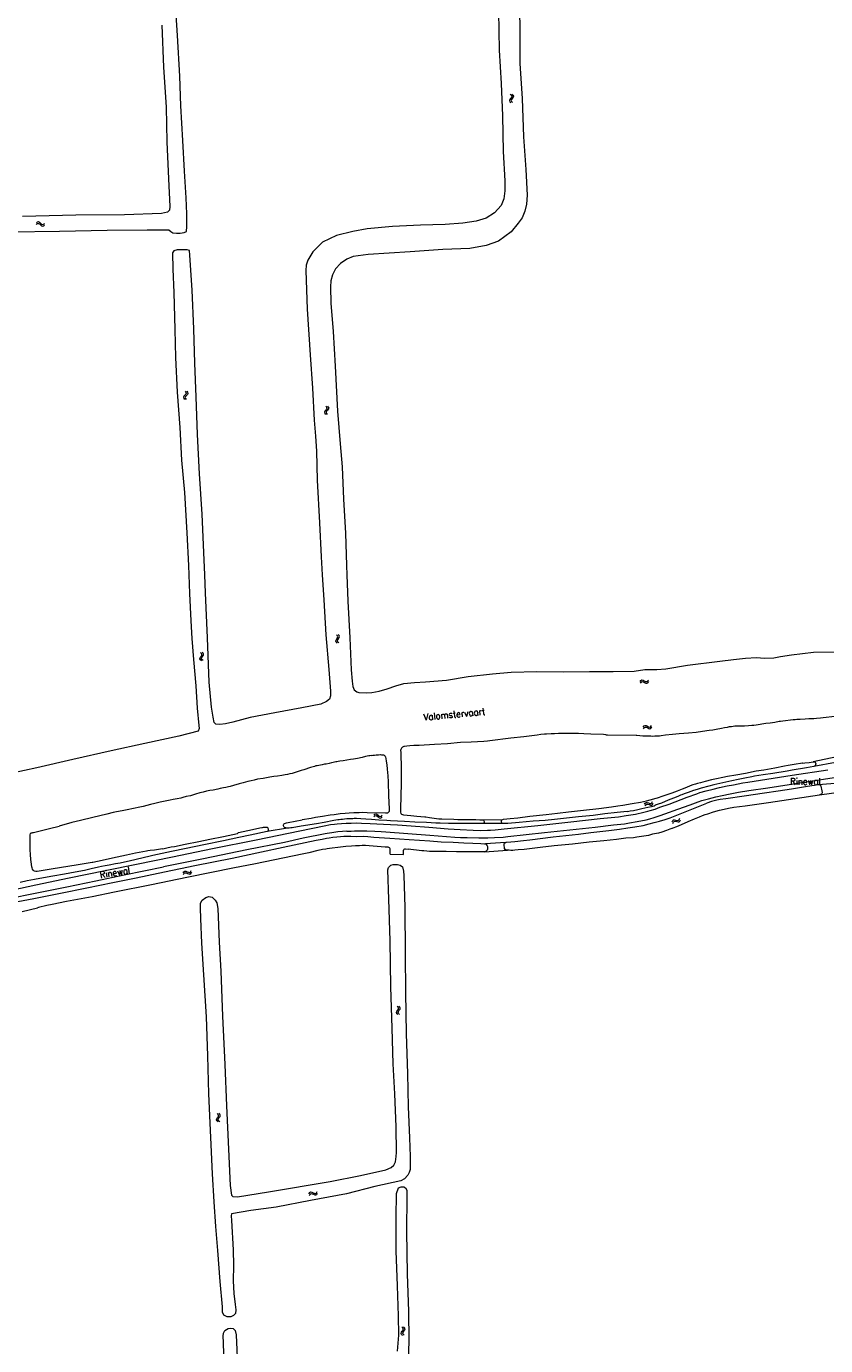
# Model space of a CAD drawing. Header units: metres. Extents: x 189705 to 199106, y 581686 to 588448.
# Tile 433 of 555: x 197141 to 197376, y 586272 to 586662. Entities that reach past the tile are written whole.
import ezdxf

# ---------------------------------------------------------------- set-up
doc = ezdxf.new("R2010")
doc.units = ezdxf.units.M
doc.layers.add('B-WA-OG-GBKN-G', color=7, linetype='Continuous', lineweight=18)
doc.styles.add('Style-STANDARD', font='STANDARD.shx')

msp = doc.modelspace()

# ---------------------------------------------------------------- hatches: boundary and pattern name
at = {"layer": 'B-WA-OG-GBKN-G'}
h = msp.add_hatch(color=256, dxfattribs=at)
h.dxf.hatch_style = 1
h.paths.add_polyline_path([(197246.73, 586445.747), (197246.83, 586444.985), (197246.979, 586443.943), (197247.077, 586442.622), (197247.249, 586440.64), (197247.371, 586438.861), (197247.461, 586434.797), (197247.653, 586430.91), (197247.718, 586430.13), (197247.287, 586429.641), (197247.014, 586429.642), (197247.254, 586429.668), (197247.421, 586429.793), (197247.6, 586429.996), (197247.674, 586430.162), (197247.702, 586430.326), (197247.653, 586430.91), (197247.461, 586434.797), (197247.371, 586438.861), (197247.249, 586440.64), (197247.077, 586442.622), (197246.979, 586443.943), (197246.83, 586444.985), (197246.73, 586445.747), (197246.605, 586446.179), (197246.529, 586446.434), (197246.2, 586446.714), (197245.999, 586446.807), (197245.595, 586446.878), (197245.463, 586446.894), (197245.108, 586446.921), (197244.49, 586446.891), (197243.837, 586446.849), (197243.405, 586446.799), (197242.846, 586446.725), (197242.338, 586446.701), (197241.982, 586446.601), (197241.651, 586446.551), (197240.66, 586446.325), (197239.693, 586446.1), (197238.346, 586445.799), (197237.202, 586445.625), (197236.236, 586445.476), (197234.101, 586445.127), (197233.11, 586444.978), (197232.601, 586444.903), (197232.245, 586444.828), (197231.94, 586444.778), (197231.127, 586444.578), (197230.669, 586444.478), (197229.932, 586444.302), (197229.067, 586444.153), (197228.61, 586444.078), (197227.873, 586443.928), (197227.39, 586443.853), (197226.932, 586443.753), (197226.398, 586443.653), (197226.017, 586443.578), (197225.686, 586443.427), (197225.279, 586443.326), (197224.516, 586443.1), (197222.533, 586442.446), (197221.694, 586442.195), (197220.803, 586441.918), (197219.964, 586441.616), (197219.023, 586441.365), (197218.362, 586441.215), (197217.701, 586441.064), (197217.015, 586440.914), (197216.049, 586440.79), (197214.727, 586440.566), (197213.634, 586440.417), (197212.439, 586440.243), (197210.533, 586439.919), (197208.881, 586439.645), (197207.838, 586439.394), (197206.974, 586439.194), (197205.982, 586438.968), (197204.635, 586438.642), (197203.465, 586438.316), (197201.761, 586437.762), (197200.77, 586437.512), (197200.236, 586437.386), (197199.498, 586437.211), (197198.786, 586437.086), (197197.795, 586436.911), (197197.159, 586436.736), (197195.736, 586436.461), (197194.719, 586436.286), (197193.778, 586436.111), (197192.812, 586435.886), (197191.846, 586435.61), (197190.549, 586435.233), (197189.023, 586434.806), (197187.803, 586434.556), (197186.76, 586434.254), (197186.252, 586434.103), (197185.159, 586433.904), (197183.939, 586433.679), (197183.049, 586433.504), (197181.142, 586433.078), (197180.1, 586432.904), (197178.523, 586432.477), (197177.277, 586432.176), (197175.116, 586431.624), (197174.099, 586431.399), (197172.243, 586431.024), (197170.413, 586430.623), (197168.913, 586430.349), (197167.184, 586429.999), (197166.193, 586429.798), (197164.413, 586429.347), (197160.269, 586428.37), (197156.582, 586427.467), (197154.014, 586426.84), (197150.276, 586425.836), (197147.428, 586425.083), (197145.928, 586424.707), (197142.725, 586423.955), (197142.503, 586423.91), (197142.293, 586423.88), (197142.14, 586423.855), (197141.981, 586423.797), (197141.885, 586423.653), (197141.757, 586423.272), (197141.731, 586422.967), (197141.751, 586421.037), (197141.796, 586418.979), (197141.867, 586417.201), (197141.915, 586416.21), (197141.939, 586415.931), (197142.065, 586415.27), (197142.289, 586413.821), (197142.357, 586413.532), (197142.465, 586413.109), (197142.591, 586412.855), (197142.805, 586412.599), (197143.047, 586412.498), (197143.459, 586412.431), (197143.835, 586412.47), (197148.512, 586413.166), (197152.859, 586413.889), (197155.884, 586414.387), (197158.299, 586414.786), (197159.978, 586415.031), (197160.231, 586415.085), (197160.002, 586415.035), (197158.299, 586414.786), (197155.884, 586414.387), (197152.859, 586413.889), (197148.512, 586413.166), (197143.835, 586412.47), (197143.258, 586412.41), (197142.695, 586412.645), (197142.465, 586413.109), (197142.298, 586413.764), (197142.065, 586415.27), (197141.925, 586416.005), (197141.867, 586417.201), (197141.796, 586418.979), (197141.751, 586421.037), (197141.729, 586423.188), (197141.942, 586423.823), (197142.293, 586423.88), (197142.503, 586423.91), (197142.725, 586423.955), (197145.928, 586424.707), (197147.428, 586425.083), (197150.276, 586425.836), (197154.014, 586426.84), (197156.582, 586427.467), (197160.269, 586428.37), (197164.413, 586429.347), (197166.193, 586429.798), (197167.184, 586429.999), (197168.913, 586430.349), (197170.413, 586430.623), (197172.243, 586431.024), (197174.099, 586431.399), (197175.116, 586431.624), (197177.277, 586432.176), (197178.523, 586432.477), (197180.1, 586432.904), (197181.142, 586433.078), (197183.049, 586433.504), (197183.939, 586433.679), (197185.159, 586433.904), (197186.252, 586434.103), (197186.76, 586434.254), (197187.803, 586434.556), (197189.023, 586434.806), (197190.549, 586435.233), (197191.846, 586435.61), (197192.812, 586435.886), (197193.778, 586436.111), (197194.719, 586436.286), (197195.736, 586436.461), (197197.159, 586436.736), (197197.795, 586436.911), (197198.786, 586437.086), (197199.498, 586437.211), (197200.236, 586437.386), (197200.77, 586437.512), (197201.761, 586437.762), (197203.465, 586438.316), (197204.635, 586438.642), (197205.982, 586438.968), (197206.974, 586439.194), (197207.838, 586439.394), (197208.881, 586439.645), (197210.533, 586439.919), (197212.439, 586440.243), (197213.634, 586440.417), (197214.727, 586440.566), (197216.049, 586440.79), (197217.015, 586440.914), (197217.701, 586441.064), (197218.362, 586441.215), (197219.023, 586441.365), (197219.964, 586441.616), (197220.803, 586441.918), (197221.694, 586442.195), (197222.533, 586442.446), (197224.516, 586443.1), (197225.279, 586443.326), (197225.686, 586443.427), (197226.017, 586443.578), (197226.398, 586443.653), (197226.932, 586443.753), (197227.39, 586443.853), (197227.873, 586443.928), (197228.61, 586444.078), (197229.067, 586444.153), (197229.932, 586444.302), (197230.669, 586444.478), (197231.127, 586444.578), (197231.94, 586444.778), (197232.245, 586444.828), (197232.601, 586444.903), (197233.11, 586444.978), (197234.101, 586445.127), (197236.236, 586445.476), (197237.202, 586445.625), (197238.346, 586445.799), (197239.693, 586446.1), (197240.66, 586446.325), (197241.651, 586446.551), (197241.982, 586446.601), (197242.338, 586446.701), (197242.846, 586446.725), (197243.405, 586446.799), (197243.837, 586446.849), (197244.49, 586446.891), (197245.297, 586446.93), (197245.818, 586446.839), (197246.107, 586446.793), (197246.532, 586446.431)], flags=16)
h.paths.add_polyline_path([(197162.032, 586409.787), (197172.882, 586411.535), (197172.397, 586414.549), (197161.547, 586412.801)], flags=25)

# ---------------------------------------------------------------- linework, layer by layer
for p, q in [((197283.509, 586640.598), (197283.262, 586640.273)), ((197283.433, 586641.846), (197283.714, 586641.551)), ((197283.753, 586640.934), (197283.509, 586640.598)), ((197283.714, 586641.551), (197283.84, 586641.248)), ((197283.84, 586641.248), (197283.753, 586640.934)), ((197284.005, 586640.629), (197283.76, 586640.302)), ((197283.928, 586641.875), (197284.212, 586641.582)), ((197284.249, 586640.954), (197284.005, 586640.629)), ((197284.212, 586641.582), (197284.339, 586641.281)), ((197284.339, 586641.281), (197284.249, 586640.954)), ((197283.262, 586640.273), (197283.172, 586639.957)), ((197283.172, 586639.957), (197283.302, 586639.645)), ((197283.302, 586639.645), (197283.585, 586639.351)), ((197283.76, 586640.302), (197283.67, 586639.985)), ((197283.67, 586639.985), (197283.797, 586639.674)), ((197283.797, 586639.674), (197284.081, 586639.379)), ((197143.524, 586603.429), (197143.858, 586603.662)), ((197143.571, 586603.923), (197143.903, 586604.159)), ((197143.858, 586603.662), (197144.177, 586603.74)), ((197143.903, 586604.159), (197144.22, 586604.239)), ((197144.177, 586603.74), (197144.474, 586603.607)), ((197144.22, 586604.239), (197144.529, 586604.1)), ((197144.474, 586603.607), (197144.768, 586603.315)), ((197144.529, 586604.1), (197144.814, 586603.809)), ((197144.768, 586603.315), (197145.052, 586603.022)), ((197144.814, 586603.809), (197145.1, 586603.518)), ((197145.052, 586603.022), (197145.352, 586602.884)), ((197145.1, 586603.518), (197145.399, 586603.381)), ((197145.352, 586602.884), (197145.679, 586602.965)), ((197145.399, 586603.381), (197145.726, 586603.459)), ((197145.679, 586602.965), (197146.013, 586603.2)), ((197145.726, 586603.459), (197146.06, 586603.695)), ((197187.109, 586552.693), (197186.978, 586552.392)), ((197186.978, 586552.392), (197187.065, 586552.066)), ((197187.065, 586552.066), (197187.307, 586551.737)), ((197187.397, 586552.983), (197187.109, 586552.693)), ((197187.683, 586553.283), (197187.397, 586552.983)), ((197187.607, 586552.656), (197187.475, 586552.354)), ((197187.475, 586552.354), (197187.561, 586552.029)), ((197187.486, 586554.23), (197187.726, 586553.901)), ((197187.561, 586552.029), (197187.803, 586551.699)), ((197187.892, 586552.948), (197187.607, 586552.656)), ((197187.81, 586553.584), (197187.683, 586553.283)), ((197187.726, 586553.901), (197187.81, 586553.584)), ((197188.177, 586553.238), (197187.892, 586552.948)), ((197187.981, 586554.193), (197188.223, 586553.866)), ((197188.31, 586553.55), (197188.177, 586553.238)), ((197188.223, 586553.866), (197188.31, 586553.55)), ((197228.686, 586548.282), (197228.572, 586547.974)), ((197228.572, 586547.974), (197228.678, 586547.653)), ((197228.678, 586547.653), (197228.938, 586547.338)), ((197228.957, 586548.588), (197228.686, 586548.282)), ((197229.226, 586548.904), (197228.957, 586548.588)), ((197228.976, 586549.838), (197229.234, 586549.523)), ((197229.185, 586548.273), (197229.071, 586547.964)), ((197229.071, 586547.964), (197229.174, 586547.644)), ((197229.174, 586547.644), (197229.435, 586547.329)), ((197229.454, 586548.581), (197229.185, 586548.273)), ((197229.336, 586549.211), (197229.226, 586548.904)), ((197229.234, 586549.523), (197229.336, 586549.211)), ((197229.722, 586548.886), (197229.454, 586548.581)), ((197229.472, 586549.829), (197229.733, 586549.515)), ((197229.837, 586549.205), (197229.722, 586548.886)), ((197229.733, 586549.515), (197229.837, 586549.205)), ((197232.005, 586480.727), (197232.235, 586481.063)), ((197232.399, 586482.026), (197232.103, 586482.308)), ((197232.235, 586481.063), (197232.464, 586481.4)), ((197232.54, 586481.721), (197232.399, 586482.026)), ((197232.464, 586481.4), (197232.54, 586481.721)), ((197232.5, 586480.769), (197232.729, 586481.115)), ((197232.893, 586482.077), (197232.597, 586482.358)), ((197232.729, 586481.115), (197232.96, 586481.451)), ((197233.037, 586481.772), (197232.893, 586482.077)), ((197232.96, 586481.451), (197233.037, 586481.772)), ((197192.305, 586476.819), (197192.007, 586477.099)), ((197192.798, 586476.872), (197192.501, 586477.152)), ((197231.93, 586480.397), (197232.005, 586480.727)), ((197232.071, 586480.101), (197231.93, 586480.397)), ((197232.367, 586479.822), (197232.071, 586480.101)), ((197232.428, 586480.451), (197232.5, 586480.769)), ((197232.567, 586480.154), (197232.428, 586480.451)), ((197232.861, 586479.872), (197232.567, 586480.154)), ((197191.844, 586475.187), (197191.918, 586475.517)), ((197191.986, 586474.892), (197191.844, 586475.187)), ((197191.918, 586475.517), (197192.145, 586475.854)), ((197192.284, 586474.614), (197191.986, 586474.892)), ((197192.145, 586475.854), (197192.373, 586476.193)), ((197192.448, 586476.514), (197192.305, 586476.819)), ((197192.341, 586475.244), (197192.412, 586475.563)), ((197192.482, 586474.947), (197192.341, 586475.244)), ((197192.373, 586476.193), (197192.448, 586476.514)), ((197192.412, 586475.563), (197192.639, 586475.91)), ((197192.778, 586474.667), (197192.482, 586474.947)), ((197192.639, 586475.91), (197192.869, 586476.247)), ((197192.943, 586476.567), (197192.798, 586476.872)), ((197192.869, 586476.247), (197192.943, 586476.567)), ((197321.732, 586468.507), (197321.99, 586468.822)), ((197321.818, 586468.018), (197322.078, 586468.331)), ((197321.99, 586468.822), (197322.275, 586468.984)), ((197322.078, 586468.331), (197322.365, 586468.491)), ((197322.275, 586468.984), (197322.609, 586468.932)), ((197322.365, 586468.491), (197322.687, 586468.442)), ((197322.609, 586468.932), (197322.961, 586468.727)), ((197322.687, 586468.442), (197323.049, 586468.238)), ((197322.961, 586468.727), (197323.314, 586468.522)), ((197323.049, 586468.238), (197323.4, 586468.031)), ((197323.314, 586468.522), (197323.639, 586468.469)), ((197323.4, 586468.031), (197323.725, 586467.978)), ((197323.639, 586468.469), (197323.934, 586468.632)), ((197323.725, 586467.978), (197324.019, 586468.143)), ((197323.934, 586468.632), (197324.193, 586468.948)), ((197324.019, 586468.143), (197324.279, 586468.459)), ((197322.655, 586455.062), (197322.913, 586455.377)), ((197322.741, 586454.573), (197323.001, 586454.886)), ((197322.913, 586455.377), (197323.198, 586455.539)), ((197323.001, 586454.886), (197323.288, 586455.046)), ((197323.198, 586455.539), (197323.532, 586455.487)), ((197323.288, 586455.046), (197323.61, 586454.997)), ((197323.532, 586455.487), (197323.884, 586455.282)), ((197323.61, 586454.997), (197323.972, 586454.793)), ((197323.884, 586455.282), (197324.237, 586455.077)), ((197323.972, 586454.793), (197324.323, 586454.586)), ((197324.237, 586455.077), (197324.562, 586455.024)), ((197324.323, 586454.586), (197324.648, 586454.533)), ((197324.562, 586455.024), (197324.857, 586455.187)), ((197324.648, 586454.533), (197324.942, 586454.698)), ((197324.857, 586455.187), (197325.116, 586455.503)), ((197324.942, 586454.698), (197325.202, 586455.014)), ((197323.042, 586432.255), (197323.251, 586432.605)), ((197323.197, 586431.784), (197323.409, 586432.132)), ((197323.251, 586432.605), (197323.51, 586432.806)), ((197323.409, 586432.132), (197323.67, 586432.331)), ((197323.51, 586432.806), (197323.848, 586432.803)), ((197323.67, 586432.331), (197323.996, 586432.329)), ((197323.848, 586432.803), (197324.226, 586432.651)), ((197323.996, 586432.329), (197324.383, 586432.179)), ((197324.226, 586432.651), (197324.605, 586432.499)), ((197324.383, 586432.179), (197324.761, 586432.025)), ((197324.605, 586432.499), (197324.934, 586432.493)), ((197324.761, 586432.025), (197325.09, 586432.02)), ((197324.934, 586432.493), (197325.202, 586432.697)), ((197325.09, 586432.02), (197325.357, 586432.225)), ((197325.202, 586432.697), (197325.413, 586433.047)), ((197325.357, 586432.225), (197325.569, 586432.575)), ((197243.146, 586428.569), (197243.459, 586428.83)), ((197243.15, 586429.065), (197243.461, 586429.329)), ((197243.459, 586428.83), (197243.77, 586428.936)), ((197243.461, 586429.329), (197243.77, 586429.437)), ((197243.77, 586429.437), (197244.089, 586429.326)), ((197243.77, 586428.936), (197244.078, 586428.829)), ((197244.078, 586428.829), (197244.396, 586428.564)), ((197244.089, 586429.326), (197244.398, 586429.061)), ((197244.396, 586428.564), (197244.705, 586428.297)), ((197244.398, 586429.061), (197244.709, 586428.795)), ((197244.705, 586428.297), (197245.015, 586428.186)), ((197244.709, 586428.795), (197245.019, 586428.685)), ((197245.015, 586428.186), (197245.334, 586428.295)), ((197245.019, 586428.685), (197245.338, 586428.792)), ((197245.334, 586428.295), (197245.646, 586428.559)), ((197245.338, 586428.792), (197245.65, 586429.055)), ((197331.196, 586427.071), (197331.361, 586427.443)), ((197331.361, 586427.443), (197331.593, 586427.674)), ((197331.407, 586426.622), (197331.575, 586426.993)), ((197331.575, 586426.993), (197331.81, 586427.223)), ((197331.593, 586427.674), (197331.93, 586427.712)), ((197331.81, 586427.223), (197332.134, 586427.26)), ((197331.93, 586427.712), (197332.323, 586427.607)), ((197332.134, 586427.26), (197332.536, 586427.158)), ((197332.323, 586427.607), (197332.717, 586427.502)), ((197332.536, 586427.158), (197332.93, 586427.051)), ((197332.717, 586427.502), (197333.045, 586427.537)), ((197332.93, 586427.051), (197333.257, 586427.085)), ((197333.045, 586427.537), (197333.286, 586427.771)), ((197333.257, 586427.085), (197333.498, 586427.322)), ((197333.286, 586427.771), (197333.453, 586428.144)), ((197333.498, 586427.322), (197333.665, 586427.695)), ((197186.869, 586412.039), (197187.1, 586412.374)), ((197186.994, 586411.558), (197187.228, 586411.892)), ((197187.1, 586412.374), (197187.37, 586412.559)), ((197187.228, 586411.892), (197187.5, 586412.075)), ((197187.37, 586412.559), (197187.708, 586412.534)), ((197187.5, 586412.075), (197187.826, 586412.052)), ((197187.708, 586412.534), (197188.075, 586412.359)), ((197187.826, 586412.052), (197188.202, 586411.879)), ((197188.075, 586412.359), (197188.444, 586412.184)), ((197188.202, 586411.879), (197188.57, 586411.702)), ((197188.444, 586412.184), (197188.772, 586412.158)), ((197188.57, 586411.702), (197188.898, 586411.675)), ((197188.772, 586412.158), (197189.052, 586412.344)), ((197188.898, 586411.675), (197189.178, 586411.864)), ((197189.052, 586412.344), (197189.285, 586412.68)), ((197189.178, 586411.864), (197189.411, 586412.2)), ((197250.349, 586372.371), (197250.062, 586372.662)), ((197250.481, 586372.061), (197250.349, 586372.371)), ((197250.394, 586371.743), (197250.481, 586372.061)), ((197250.844, 586372.406), (197250.557, 586372.696)), ((197250.978, 586372.096), (197250.844, 586372.406)), ((197250.892, 586371.778), (197250.978, 586372.096)), ((197249.828, 586370.757), (197249.914, 586371.085)), ((197249.959, 586370.457), (197249.828, 586370.757)), ((197249.914, 586371.085), (197250.154, 586371.413)), ((197250.247, 586370.168), (197249.959, 586370.457)), ((197250.154, 586371.413), (197250.394, 586371.743)), ((197250.327, 586370.796), (197250.41, 586371.112)), ((197250.457, 586370.494), (197250.327, 586370.796)), ((197250.41, 586371.112), (197250.65, 586371.45)), ((197250.742, 586370.203), (197250.457, 586370.494)), ((197250.65, 586371.45), (197250.892, 586371.778)), ((197197.217, 586340.731), (197196.921, 586341.013)), ((197197.357, 586340.425), (197197.217, 586340.731)), ((197197.711, 586340.78), (197197.415, 586341.063)), ((197197.854, 586340.474), (197197.711, 586340.78)), ((197196.743, 586339.103), (197196.819, 586339.433)), ((197196.883, 586338.807), (197196.743, 586339.103)), ((197196.819, 586339.433), (197197.05, 586339.768)), ((197197.178, 586338.527), (197196.883, 586338.807)), ((197197.05, 586339.768), (197197.28, 586340.105)), ((197197.241, 586339.156), (197197.314, 586339.474)), ((197197.379, 586338.858), (197197.241, 586339.156)), ((197197.28, 586340.105), (197197.357, 586340.425)), ((197197.314, 586339.474), (197197.544, 586339.819)), ((197197.673, 586338.576), (197197.379, 586338.858)), ((197197.544, 586339.819), (197197.777, 586340.154)), ((197197.777, 586340.154), (197197.854, 586340.474)), ((197224.021, 586317.301), (197224.251, 586317.637)), ((197224.251, 586317.637), (197224.52, 586317.822)), ((197224.38, 586317.155), (197224.652, 586317.339)), ((197224.52, 586317.822), (197224.858, 586317.799)), ((197224.652, 586317.339), (197224.978, 586317.317)), ((197224.858, 586317.799), (197225.226, 586317.625)), ((197225.226, 586317.625), (197225.595, 586317.451)), ((197225.595, 586317.451), (197225.924, 586317.425)), ((197225.924, 586317.425), (197226.203, 586317.613)), ((197226.203, 586317.613), (197226.435, 586317.949)), ((197226.33, 586317.133), (197226.562, 586317.469)), ((197224.148, 586316.821), (197224.38, 586317.155)), ((197224.978, 586317.317), (197225.355, 586317.145)), ((197225.355, 586317.145), (197225.723, 586316.969)), ((197225.723, 586316.969), (197226.051, 586316.943)), ((197226.051, 586316.943), (197226.33, 586317.133)), ((197251.207, 586276.098), (197251.294, 586276.426)), ((197251.337, 586275.798), (197251.207, 586276.098)), ((197251.294, 586276.426), (197251.535, 586276.753)), ((197251.624, 586275.508), (197251.337, 586275.798)), ((197251.733, 586277.71), (197251.447, 586278.002)), ((197251.535, 586276.753), (197251.777, 586277.083)), ((197251.707, 586276.136), (197251.79, 586276.451)), ((197251.835, 586275.834), (197251.707, 586276.136)), ((197251.864, 586277.4), (197251.733, 586277.71)), ((197251.777, 586277.083), (197251.864, 586277.4)), ((197251.79, 586276.451), (197252.031, 586276.789)), ((197252.119, 586275.542), (197251.835, 586275.834)), ((197252.229, 586277.744), (197251.942, 586278.035)), ((197252.031, 586276.789), (197252.274, 586277.116)), ((197252.361, 586277.434), (197252.229, 586277.744)), ((197252.274, 586277.116), (197252.361, 586277.434))]:
    msp.add_line(p, q, dxfattribs=at)
at = {"layer": 'B-WA-OG-GBKN-G', "flags": 128}
for points in [[(197186.001, 586600.848), (197187.216, 586601.003), (197187.879, 586601.334), (197188.019, 586602.787), (197188.017, 586606.53), (197187.766, 586611.267), (197187.33, 586619.116), (197186.771, 586628.206), (197186.251, 586638.437), (197185.91, 586647.185), (197185.235, 586659.192), (197184.434, 586671.506)], [(197286.146, 586668.242), (197286.276, 586659.32), (197286.289, 586650.928), (197286.977, 586640.565), (197287.334, 586629.266), (197288.017, 586619.647), (197288.372, 586612.098), (197288.217, 586609.433), (197287.696, 586607.3), (197286.885, 586605.386), (197285.771, 586603.808), (197283.674, 586601.237), (197279.906, 586598.529), (197276.297, 586597.163), (197271.481, 586596.293), (197263.515, 586595.976)], [(197279.953, 586666.26), (197280.185, 586654.866), (197280.735, 586645.039), (197281.08, 586635.514), (197281.348, 586624.974), (197281.834, 586616.302), (197281.844, 586613.296), (197281.485, 586610.985), (197280.744, 586608.979), (197278.763, 586606.87), (197276.325, 586605.287), (197273.348, 586604.364), (197269.448, 586603.751), (197264.253, 586603.42), (197256.915, 586603.186), (197248.642, 586602.794), (197241.207, 586602.157), (197236.919, 586601.301), (197232.153, 586600.183), (197228.027, 586598.144), (197225.158, 586595.341), (197223.662, 586592.907), (197223.24, 586591.36), (197223.098, 586589.796), (197223.48, 586578.407), (197224.333, 586564.892), (197225.02, 586555.09), (197225.588, 586545.628), (197225.969, 586540.876), (197226.225, 586536.518), (197226.411, 586527.901)], [(197180.609, 586662.258), (197181.122, 586649.797), (197181.832, 586638.045), (197182.117, 586627.778), (197182.609, 586616.922), (197182.95, 586608.682), (197182.86, 586607.672), (197182.233, 586607.008), (197180.507, 586606.657), (197169.541, 586606.296), (197155.207, 586606.144), (197139.454, 586605.734)], [(197135.75, 586601.265), (197150.385, 586601.42), (197164.519, 586601.692), (197176.278, 586601.861), (197182.694, 586601.838), (197183.229, 586601.356), (197183.851, 586600.983), (197184.932, 586600.827), (197186.001, 586600.848)], [(197193.286, 586500), (197192.977, 586506.571), (197192.484, 586517.904), (197191.73, 586529.846), (197191.167, 586541.374), (197190.691, 586552.498), (197190.292, 586562.466), (197190.032, 586572.603), (197189.513, 586583.981), (197188.903, 586594.304), (197188.789, 586595.688), (197188.068, 586595.944), (197187.221, 586595.967), (197186.19, 586595.959), (197185.094, 586595.9), (197184.106, 586595.593), (197183.793, 586595.029), (197183.874, 586590.242), (197184.152, 586583.365), (197184.422, 586572.433), (197184.657, 586564.097), (197185.171, 586553.893), (197185.935, 586543.431), (197186.442, 586533.813), (197187.263, 586524.257), (197188.012, 586512.426), (197188.453, 586502.751)], [(197263.515, 586595.976), (197253.884, 586595.371), (197241.524, 586594.576), (197237.063, 586593.95), (197235.235, 586593.209), (197233.355, 586591.9), (197231.882, 586590.32), (197230.935, 586588.525), (197230.497, 586586.743), (197230.418, 586585.029), (197230.446, 586580.151), (197231.171, 586571.829), (197231.729, 586561.585), (197232.441, 586548.261), (197233.182, 586538.634), (197233.788, 586531.865), (197234.191, 586522.307), (197234.785, 586512.31), (197235.085, 586502.773), (197235.199, 586500)], [(197226.411, 586527.901), (197227.125, 586515.314), (197227.627, 586505.293), (197227.936, 586500)], [(197188.453, 586502.751), (197188.551, 586500)], [(197188.551, 586500), (197188.748, 586494.485), (197189.116, 586486.402), (197189.447, 586481.227), (197189.967, 586474.974), (197190.633, 586467.207), (197191.046, 586460.674), (197191.546, 586455.478), (197191.621, 586454.636), (197191.344, 586453.85), (197185.667, 586452.371), (197175.626, 586450.226), (197165.637, 586448.054), (197154.359, 586445.512), (197143.701, 586443.061), (197132.691, 586440.614)], [(197227.936, 586500), (197228.366, 586492.64), (197229.014, 586482.245), (197229.919, 586472.042), (197230.352, 586465.627), (197230.362, 586464.258), (197230.083, 586463.25), (197229.196, 586462.628), (197227.504, 586461.813), (197221.948, 586460.705), (197213.95, 586459.298), (197206.702, 586457.909), (197201.593, 586456.456), (197199.351, 586456.019), (197197.673, 586455.817), (197196.559, 586455.908), (197196.07, 586456.449), (197195.762, 586458.011), (197195.307, 586460.931), (197194.611, 586468.314), (197194.118, 586481.388), (197193.536, 586494.697), (197193.286, 586500)], [(197235.199, 586500), (197235.516, 586492.244), (197236.113, 586481.419), (197236.466, 586471.973), (197236.733, 586468.566), (197236.956, 586466.998), (197237.369, 586466.061), (197238.151, 586465.465), (197238.774, 586465.216), (197240.905, 586465.133), (197242.556, 586465.25), (197244.732, 586465.629), (197247.055, 586466.326), (197249.699, 586467.188), (197252.062, 586467.884), (197255.157, 586468.253), (197258.36, 586468.365), (197264.574, 586468.945), (197270.958, 586470.031), (197278.146, 586470.736), (197283.727, 586471.251), (197291.28, 586471.417), (197299.033, 586471.378), (197306.806, 586471.425), (197313.738, 586471.487), (197319.999, 586471.544), (197323.16, 586472.003), (197326.623, 586472.047), (197329.371, 586472.256), (197335.69, 586473.369), (197345.23, 586474.49), (197349.272, 586474.991)], [(197349.272, 586474.991), (197352.87, 586475.405), (197356.126, 586475.576), (197358.418, 586475.347), (197361.165, 586475.511), (197363.159, 586475.911), (197366.359, 586476.337), (197372.883, 586477.18), (197379.914, 586477.293)], [(197347.499, 586455.052), (197348.083, 586455.178), (197348.744, 586455.252), (197349.227, 586455.326), (197349.685, 586455.376), (197350.701, 586455.449), (197352.556, 586455.468), (197353.75, 586455.54), (197354.665, 586455.614), (197355.301, 586455.662), (197356.012, 586455.736), (197358.859, 586456.185), (197360.079, 586456.333), (197361.452, 586456.532), (197362.723, 586456.807), (197363.155, 586456.831), (197363.816, 586456.905), (197366.866, 586457.302), (197367.45, 586457.326), (197367.984, 586457.425), (197368.264, 586457.425), (197368.95, 586457.422), (197370.423, 586457.519), (197371.541, 586457.541), (197372.38, 586457.615), (197372.99, 586457.613), (197373.778, 586457.712), (197374.921, 586457.759), (197375.709, 586457.858), (197379.166, 586458.304)], [(197311.591, 586452.779), (197312.099, 586452.727), (197320.534, 586452.675), (197320.814, 586452.623), (197321.677, 586452.595), (197322.566, 586452.516), (197323.837, 586452.461), (197324.319, 586452.434), (197324.878, 586452.432), (197325.437, 586452.405), (197326.047, 586452.454), (197326.276, 586452.428), (197326.606, 586452.452), (197327.038, 586452.476), (197327.495, 586452.475), (197327.927, 586452.549), (197329.275, 586452.748), (197331.257, 586452.92), (197333.214, 586453.142), (197334.663, 586453.239), (197336.06, 586453.387), (197338.271, 586453.583), (197340.127, 586453.831), (197342.16, 586454.13), (197343.228, 586454.279), (197344.168, 586454.428), (197345.795, 586454.728), (197346.634, 586454.903), (197347.499, 586455.052)], [(197311.591, 586452.779), (197310.931, 586452.832), (197307.145, 586452.997), (197305.088, 586453.105), (197303.512, 586453.11), (197301.582, 586453.192), (197299.752, 586453.198), (197298.507, 586453.202), (197297.618, 586453.154), (197296.5, 586453.107), (197295.483, 586453.085), (197294.111, 586452.962), (197293.476, 586452.939), (197292.485, 586452.815), (197291.392, 586452.691), (197287.452, 586452.221), (197283.589, 586451.802), (197277.438, 586451.034), (197276.675, 586450.91), (197275.659, 586450.837), (197271.923, 586450.645), (197268.772, 586450.452), (197264.884, 586450.134), (197261.072, 586449.943), (197256.498, 586449.653), (197254.999, 586449.582), (197253.804, 586449.509), (197252.915, 586449.436), (197252.254, 586449.362), (197252.051, 586449.312), (197251.843, 586449.218), (197251.644, 586449.124), (197251.465, 586448.958), (197251.361, 586448.81), (197251.236, 586448.629), (197251.134, 586448.426), (197251.057, 586448.146), (197251.081, 586447.664), (197251.193, 586442.583), (197251.21, 586439.789), (197251.23, 586437.808)], [(197242.338, 586446.701), (197241.982, 586446.601), (197241.651, 586446.551), (197240.66, 586446.325), (197239.693, 586446.1), (197238.346, 586445.799), (197237.202, 586445.625), (197236.236, 586445.476), (197234.101, 586445.127), (197233.11, 586444.978), (197232.601, 586444.903), (197232.245, 586444.828), (197231.94, 586444.778), (197231.127, 586444.578), (197230.669, 586444.478), (197229.932, 586444.302), (197229.067, 586444.153), (197228.61, 586444.078), (197227.873, 586443.928), (197227.39, 586443.853), (197226.932, 586443.753), (197226.398, 586443.653), (197226.017, 586443.578), (197225.686, 586443.427), (197225.279, 586443.326), (197224.516, 586443.1), (197222.533, 586442.446), (197221.694, 586442.195), (197220.803, 586441.918), (197219.964, 586441.616), (197219.023, 586441.365), (197218.362, 586441.215), (197217.701, 586441.064), (197217.015, 586440.914), (197216.049, 586440.79), (197214.727, 586440.566), (197213.634, 586440.417), (197212.439, 586440.243), (197210.533, 586439.919), (197208.881, 586439.645), (197207.838, 586439.394)], [(197242.338, 586446.701), (197242.846, 586446.725), (197243.405, 586446.799), (197243.837, 586446.849), (197244.49, 586446.891), (197245.108, 586446.921), (197245.463, 586446.894), (197245.595, 586446.878), (197245.818, 586446.839), (197245.989, 586446.812), (197246.2, 586446.714), (197246.529, 586446.434), (197246.605, 586446.179), (197246.73, 586445.747), (197246.83, 586444.985), (197246.979, 586443.943), (197247.077, 586442.622), (197247.249, 586440.64), (197247.371, 586438.861), (197247.461, 586434.797), (197247.653, 586430.91), (197247.702, 586430.326), (197247.674, 586430.162), (197247.6, 586429.996), (197247.421, 586429.793), (197247.254, 586429.668), (197247.014, 586429.642), (197246.557, 586429.643), (197241.222, 586429.787), (197239.901, 586429.792), (197238.859, 586429.77), (197237.233, 586429.724), (197235.886, 586429.652), (197234.691, 586429.554), (197233.268, 586429.457), (197231.438, 586429.184), (197230.269, 586429.01), (197228.006, 586428.636), (197225.922, 586428.363), (197224.677, 586428.113), (197222.058, 586427.639)], [(197379.818, 586446.313), (197372.801, 586444.811)], [(197236.436, 586426.704), (197238.088, 586426.775), (197239.536, 586426.694), (197242.076, 586426.584), (197246.04, 586426.444), (197250.155, 586426.177), (197254.168, 586425.86), (197259.351, 586425.513), (197265.091, 586425.063), (197268.648, 586424.823), (197272.484, 586424.633), (197274.567, 586424.575), (197276.727, 586424.619), (197277.565, 586424.642), (197278.938, 586424.739), (197281.632, 586425.01), (197291.569, 586426.045), (197301.252, 586427.081), (197309.995, 586428.044), (197315.333, 586428.585), (197317.646, 586428.908), (197320.391, 586429.382), (197322.857, 586429.908), (197324.001, 586430.209), (197324.713, 586430.384), (197326.214, 586430.862), (197327.587, 586431.366), (197330.334, 586432.322), (197335.599, 586434.338), (197338.499, 586435.37), (197339.389, 586435.697), (197341.22, 586436.25), (197343.279, 586436.752), (197345.135, 586437.203), (197347.449, 586437.678), (197349.304, 586438.028), (197351.999, 586438.578), (197353.499, 586438.802), (197366.641, 586440.843), (197377.138, 586442.384)], [(197372.975, 586443.439), (197370.865, 586443.039), (197366.645, 586442.316), (197365.145, 586442.067), (197360.875, 586441.395), (197358.002, 586440.947), (197355.537, 586440.573), (197354.698, 586440.398), (197352.664, 586439.998), (197350.656, 586439.598), (197348.825, 586439.223), (197347.045, 586438.822), (197345.266, 586438.447), (197343.486, 586438.021), (197341.986, 586437.619), (197339.748, 586436.991), (197338.528, 586436.64), (197337.459, 586436.288), (197335.934, 586435.784), (197334.764, 586435.382), (197334.077, 586435.079), (197333.644, 586434.953), (197333.034, 586434.701), (197331.864, 586434.197), (197330.541, 586433.668), (197329.167, 586433.063), (197328.048, 586432.634), (197327.082, 586432.257), (197326.217, 586431.98)], [(197369.751, 586444.414), (197369.649, 586444.415), (197367.209, 586443.965), (197365.429, 586443.666), (197364.311, 586443.467), (197361.514, 586442.967), (197358.286, 586442.368), (197355.998, 586441.994), (197352.795, 586441.395), (197349.948, 586440.896), (197347.558, 586440.472), (197346.16, 586440.197), (197344.228, 586439.797), (197342.779, 586439.471), (197340.948, 586439.02), (197339.575, 586438.643), (197338.66, 586438.443), (197338.049, 586438.191), (197337.337, 586437.99), (197336.498, 586437.662), (197335.404, 586437.259), (197334.132, 586436.73), (197332.682, 586436.176), (197331.105, 586435.546), (197329.3, 586434.942), (197327.596, 586434.389)], [(197369.751, 586444.414), (197370.31, 586444.489), (197371.606, 586444.637), (197372.801, 586444.811)], [(197372.801, 586444.811), (197373.055, 586444.836), (197373.229, 586444.815), (197373.363, 586444.664), (197373.46, 586444.453), (197373.552, 586444.185), (197373.509, 586443.869), (197373.385, 586443.598), (197373.223, 586443.507), (197372.975, 586443.439)], [(197379.431, 586444.612), (197372.975, 586443.439)], [(197207.838, 586439.394), (197206.974, 586439.194), (197205.982, 586438.968), (197204.635, 586438.642), (197203.465, 586438.316), (197201.761, 586437.762), (197200.77, 586437.512), (197200.236, 586437.386), (197199.498, 586437.211), (197198.786, 586437.086), (197197.795, 586436.911), (197197.159, 586436.736), (197195.736, 586436.461), (197194.719, 586436.286), (197193.778, 586436.111), (197192.812, 586435.886), (197191.846, 586435.61), (197190.549, 586435.233), (197189.023, 586434.806), (197187.803, 586434.556), (197186.76, 586434.254), (197186.252, 586434.103), (197185.159, 586433.904), (197183.939, 586433.679), (197183.049, 586433.504), (197181.142, 586433.078), (197180.1, 586432.904), (197178.523, 586432.477), (197177.277, 586432.176), (197175.116, 586431.624), (197174.099, 586431.399), (197172.243, 586431.024), (197170.413, 586430.623), (197168.913, 586430.349), (197167.184, 586429.999), (197166.193, 586429.798), (197164.413, 586429.347), (197160.269, 586428.37), (197156.582, 586427.467), (197154.014, 586426.84), (197150.276, 586425.836)], [(197235.21, 586424.295), (197236.506, 586424.367), (197237.446, 586424.414), (197239.428, 586424.383), (197241.13, 586424.428), (197243.493, 586424.319), (197245.373, 586424.237), (197246.668, 586424.156), (197259.699, 586423.124), (197267.091, 586422.567), (197268.717, 586422.486), (197270.699, 586422.429), (197274.103, 586422.392), (197276.822, 586422.384), (197278.779, 586422.428), (197281.294, 586422.598), (197282.692, 586422.746), (197293.545, 586423.905), (197308.464, 586425.483), (197313.928, 586426.177), (197317.131, 586426.522), (197318.579, 586426.746), (197320.842, 586427.171), (197323.486, 586427.721), (197324.63, 586427.972), (197325.927, 586428.374), (197327.682, 586428.927), (197329.055, 586429.431), (197332.896, 586430.841), (197336.457, 586432.125), (197338.847, 586433.006), (197339.941, 586433.358), (197341.95, 586433.911), (197344.06, 586434.438), (197345.916, 586434.889), (197348.281, 586435.389), (197350.772, 586435.813), (197353.797, 586436.312), (197359.389, 586437.157), (197370.192, 586438.799), (197380.232, 586440.393)], [(197380.329, 586438.538), (197374.375, 586438.025)], [(197251.23, 586437.808), (197251.229, 586437.554), (197251.148, 586435.674), (197251.095, 586435.09), (197251.091, 586433.769), (197251.061, 586431.915), (197251.031, 586430.518), (197251.055, 586429.985), (197251.109, 586429.558), (197251.315, 586429.304), (197251.637, 586429.221), (197251.942, 586429.169), (197254.076, 586428.959), (197255.803, 586428.776), (197258.191, 586428.539), (197258.495, 586428.513), (197259.562, 586428.357), (197261.695, 586428.071), (197262.305, 586428.018), (197263.245, 586427.964), (197266.726, 586427.852), (197267.97, 586427.822), (197271.527, 586427.76), (197273.306, 586427.754), (197274.398, 586427.7), (197275.364, 586427.672)], [(197281.208, 586427.805), (197281.462, 586427.855), (197283.343, 586428.053), (197285.605, 586428.274), (197289.239, 586428.745), (197293.967, 586429.238), (197297.398, 586429.684), (197300.575, 586430.004), (197305.048, 586430.549), (197309.598, 586431.042), (197313.258, 586431.513), (197315.113, 586431.761), (197316.664, 586431.985), (197319.384, 586432.459), (197321.824, 586432.883), (197322.688, 586433.058), (197323.654, 586433.284), (197327.596, 586434.389)], [(197330.974, 586425.106), (197333.06, 586425.938), (197335.96, 586427.148), (197337.791, 586427.93), (197339.292, 586428.56), (197340.182, 586428.913), (197340.971, 586429.215), (197341.734, 586429.492), (197343.438, 586430.02), (197345.192, 586430.497), (197346.514, 586430.823), (197347.862, 586431.123), (197349.362, 586431.398), (197352.691, 586431.819), (197359.58, 586432.839), (197367.51, 586433.956), (197374.678, 586435.026)], [(197374.077, 586437.999), (197373.187, 586437.85), (197372.399, 586437.725), (197370.569, 586437.426), (197366.426, 586436.754), (197362.486, 586436.157), (197358.444, 586435.585), (197352.445, 586434.69), (197347.006, 586433.869), (197345.379, 586433.646), (197344.388, 586433.471), (197342.811, 586433.07), (197341.438, 586432.566)], [(197374.375, 586438.025), (197374.077, 586437.999)], [(197374.382, 586438.024), (197374.077, 586437.999)], [(197374.678, 586435.026), (197374.889, 586435.104), (197375.085, 586435.202), (197375.314, 586435.328), (197375.442, 586435.506), (197375.506, 586435.782), (197375.469, 586436.192), (197375.143, 586437.564), (197375.067, 586437.717), (197374.889, 586437.908), (197374.636, 586437.998), (197374.382, 586438.024)], [(197374.678, 586435.026), (197381.109, 586435.894)], [(197281.976, 586420.995), (197282.154, 586421.02), (197282.332, 586421.071), (197283.628, 586421.219), (197284.797, 586421.291), (197287.313, 586421.563), (197289.219, 586421.811), (197296.107, 586422.627), (197303.529, 586423.492), (197307.189, 586423.912), (197312.552, 586424.556), (197315.652, 586424.927), (197318.093, 586425.275), (197320.177, 586425.598), (197322.592, 586426.048), (197324.397, 586426.474), (197325.897, 586426.875), (197327.499, 586427.277), (197329.152, 586427.779), (197330.627, 586428.308), (197332.611, 586429.089), (197334.519, 586429.845), (197337.444, 586431.004), (197339.428, 586431.76), (197341.438, 586432.566)], [(197318.056, 586430.177), (197318.793, 586430.302), (197319.759, 586430.476), (197321.106, 586430.726), (197322.25, 586431.002), (197324.005, 586431.403), (197325.073, 586431.653), (197325.886, 586431.854), (197326.217, 586431.98)], [(197136.68, 586406.981), (197143.417, 586408.458), (197153.23, 586410.56), (197163.908, 586412.711), (197173.085, 586414.587), (197183.763, 586416.788), (197195.534, 586419.214), (197208.448, 586421.789), (197221.337, 586424.39), (197228.481, 586425.866), (197230.337, 586426.266), (197231.506, 586426.389), (197232.345, 586426.488), (197233.667, 586426.611), (197234.963, 586426.708), (197236.436, 586426.704)], [(197217.697, 586425.236), (197217.503, 586425.24), (197217.238, 586425.274), (197216.97, 586425.318), (197216.801, 586425.393), (197216.677, 586425.485), (197216.585, 586425.668), (197216.54, 586425.878), (197216.504, 586426.175), (197216.569, 586426.385), (197216.669, 586426.538), (197216.731, 586426.59), (197216.796, 586426.64), (197217.077, 586426.714), (197217.355, 586426.79), (197217.864, 586426.865), (197222.058, 586427.639)], [(197248.05, 586427.378), (197246.983, 586427.432), (197244.646, 586427.617), (197242.436, 586427.777), (197240.784, 586427.858), (197239.285, 586427.939), (197238.015, 586428.02), (197237.38, 586428.022), (197236.999, 586427.997), (197236.059, 586428), (197235.22, 586427.952), (197234.483, 586427.904), (197233.899, 586427.804), (197233.416, 586427.78), (197232.907, 586427.706), (197232.552, 586427.656), (197231.382, 586427.457), (197228.51, 586426.932), (197226.222, 586426.533), (197221.697, 586425.786), (197219.028, 586425.362), (197218.621, 586425.313), (197218.164, 586425.263), (197217.884, 586425.239), (197217.697, 586425.236)], [(197275.411, 586426.605), (197275.183, 586426.58), (197265.147, 586426.612), (197262.759, 586426.671), (197261.488, 586426.725), (197258.719, 586426.861), (197255.239, 586427.025), (197252.165, 586427.187), (197250.133, 586427.244), (197248.05, 586427.378)], [(197275.364, 586427.672), (197281.208, 586427.805)], [(197275.364, 586427.672), (197275.541, 586427.57), (197275.668, 586427.417), (197275.739, 586427.141), (197275.692, 586426.909), (197275.564, 586426.731), (197275.411, 586426.605)], [(197281.128, 586426.637), (197275.411, 586426.605)], [(197281.128, 586426.637), (197280.951, 586426.79), (197280.85, 586426.943), (197280.799, 586427.146), (197280.825, 586427.299), (197280.876, 586427.451), (197280.979, 586427.628), (197281.208, 586427.805)], [(197318.056, 586430.177), (197316.963, 586430.079), (197314.98, 586429.806), (197311.346, 586429.411), (197307.838, 586428.99), (197303.594, 586428.547), (197299.985, 586428.152), (197296.478, 586427.782), (197293.708, 586427.511), (197290.226, 586427.243), (197286.033, 586426.876), (197282.678, 586426.632), (197282.167, 586426.591), (197281.841, 586426.591), (197281.525, 586426.596), (197281.306, 586426.611), (197281.128, 586426.637)], [(197138.093, 586403.547), (197142.821, 586404.497), (197150.677, 586406.073), (197158.507, 586407.597), (197166.184, 586409.173), (197173.048, 586410.573), (197179.557, 586411.95), (197190.336, 586414.176), (197201.344, 586416.401), (197210.013, 586418.253), (197216.394, 586419.579), (197226.132, 586421.631), (197227.886, 586421.981), (197229.157, 586422.256), (197229.97, 586422.406), (197231.089, 586422.58), (197232.232, 586422.704), (197233.351, 586422.776), (197234.291, 586422.85), (197235.155, 586422.872), (197236.4, 586422.843), (197238.178, 586422.786), (197240.135, 586422.806), (197241.43, 586422.725), (197243.183, 586422.567)], [(197180.924, 586419.159), (197180.238, 586419.06), (197178.408, 586418.761), (197177.111, 586418.638), (197176.425, 586418.538), (197176.069, 586418.463), (197172.815, 586417.813), (197170.146, 586417.238), (197166.027, 586416.311), (197162.951, 586415.66), (197160.231, 586415.085), (197160.002, 586415.035), (197158.299, 586414.786), (197155.884, 586414.387), (197152.859, 586413.889), (197148.512, 586413.166), (197143.835, 586412.47), (197143.459, 586412.431), (197143.047, 586412.498), (197142.805, 586412.599), (197142.591, 586412.855), (197142.465, 586413.109), (197142.357, 586413.532), (197142.289, 586413.821), (197142.065, 586415.27), (197141.939, 586415.931), (197141.915, 586416.21), (197141.867, 586417.201), (197141.796, 586418.979), (197141.751, 586421.037), (197141.731, 586422.967), (197141.757, 586423.272), (197141.885, 586423.653), (197141.981, 586423.797), (197142.14, 586423.855), (197142.293, 586423.88), (197142.503, 586423.91), (197142.725, 586423.955), (197145.928, 586424.707), (197147.428, 586425.083), (197150.276, 586425.836)], [(197211.708, 586424.268), (197206.674, 586423.166), (197203.318, 586422.491), (197198.818, 586421.49), (197192.971, 586420.264), (197187.81, 586419.188), (197183.462, 586418.287), (197177.946, 586417.137), (197177.208, 586416.961), (197171.005, 586415.508), (197169.606, 586415.156)], [(197180.924, 586419.159), (197182.043, 586419.384), (197183.39, 586419.659), (197184.305, 586419.834), (197187.509, 586420.484), (197191.551, 586421.31), (197194.754, 586421.96), (197198.822, 586422.785), (197202.94, 586423.686), (197203.271, 586423.914), (197207.364, 586424.841), (197209.551, 586425.266), (197210.11, 586425.391), (197210.288, 586425.416), (197210.568, 586425.466), (197210.898, 586425.515), (197211.432, 586425.539), (197211.635, 586425.513), (197211.767, 586425.47), (197211.812, 586425.411), (197211.888, 586425.258), (197211.933, 586425.05), (197211.963, 586424.75), (197211.962, 586424.521), (197211.84, 586424.346), (197211.708, 586424.268)], [(197235.21, 586424.295), (197233.939, 586424.197), (197232.516, 586424.1), (197230.788, 586423.851), (197229.415, 586423.653), (197228.779, 586423.528), (197222.271, 586422.228), (197216.754, 586421.026), (197205.645, 586418.826), (197192.908, 586416.2), (197181.112, 586413.824)], [(197217.697, 586425.236), (197211.708, 586424.268)], [(197243.183, 586422.567), (197246.333, 586422.405), (197247.857, 586422.273), (197253.623, 586421.899), (197259.644, 586421.473), (197262.997, 586421.132), (197266.604, 586421.07), (197269.729, 586420.857), (197272.422, 586420.747), (197274.759, 586420.663), (197275.775, 586420.583), (197276.08, 586420.557)], [(197330.974, 586425.106), (197329.498, 586424.552), (197328.151, 586424.074), (197327.133, 586423.772), (197325.43, 586423.397), (197324.21, 586423.096), (197321.439, 586422.647), (197320.803, 586422.523), (197319.761, 586422.399), (197317.525, 586422.228), (197314.729, 586421.881), (197311.044, 586421.512), (197306.749, 586421.069), (197301.767, 586420.526), (197296.379, 586419.959)], [(197247.931, 586417.579), (197247.949, 586418.767), (197247.958, 586419.099), (197247.899, 586419.275), (197247.773, 586419.441), (197247.595, 586419.556), (197247.341, 586419.582), (197246.528, 586419.61), (197241.778, 586419.955), (197240.66, 586420.061), (197239.669, 586420.064), (197238.932, 586420.041), (197237.789, 586420.019), (197236.595, 586419.921), (197234.866, 586419.774), (197233.291, 586419.652), (197230.088, 586419.256), (197229.351, 586419.131), (197228.995, 586419.056), (197227.978, 586418.882), (197226.758, 586418.657), (197226.606, 586418.607), (197224.012, 586417.929), (197222.487, 586417.604), (197207.792, 586414.628), (197202.022, 586413.503), (197188.014, 586410.678), (197177.514, 586408.527), (197166.659, 586406.326), (197159.998, 586404.976), (197152.499, 586403.552), (197148.228, 586402.677), (197146.702, 586402.351), (197144.236, 586401.775), (197143.921, 586401.694)], [(197251.923, 586417.398), (197251.911, 586418.374), (197251.937, 586418.704), (197251.998, 586418.863), (197252.142, 586419.033), (197252.299, 586419.095), (197252.472, 586419.108), (197253.259, 586418.979)], [(197275.845, 586418.272), (197275.489, 586418.247), (197275.286, 586418.223), (197274.905, 586418.224), (197274.574, 586418.225), (197273.634, 586418.228), (197273.228, 586418.255), (197272.288, 586418.258), (197270.179, 586418.264), (197267.511, 586418.248), (197264.538, 586418.308), (197262.48, 586418.289), (197260.854, 586418.32), (197260.194, 586418.347), (197259.559, 586418.375), (197258.771, 586418.428), (197257.933, 586418.481), (197257.349, 586418.559), (197253.259, 586418.979)], [(197276.08, 586420.557), (197276.298, 586420.501), (197276.447, 586420.294), (197276.587, 586420.022), (197276.662, 586419.793), (197276.712, 586419.437), (197276.705, 586419.016), (197276.622, 586418.701), (197276.455, 586418.524), (197276.265, 586418.411), (197276.099, 586418.347), (197275.845, 586418.272)], [(197275.845, 586418.272), (197282.618, 586418.733)], [(197281.976, 586420.995), (197276.08, 586420.557)], [(197282.618, 586418.733), (197282.173, 586418.76), (197281.894, 586418.913), (197281.717, 586419.167), (197281.691, 586419.269), (197281.593, 586420.26), (197281.619, 586420.514), (197281.747, 586420.768), (197281.976, 586420.995)], [(197296.379, 586419.959), (197292.287, 586419.489), (197287.509, 586418.946), (197285.755, 586418.773), (197284.815, 586418.675), (197284.154, 586418.652), (197283.57, 586418.653), (197283.062, 586418.706), (197282.618, 586418.733)], [(197169.606, 586415.156), (197168.284, 586414.907), (197166.886, 586414.657), (197165.081, 586414.282), (197163.836, 586414.083), (197162.844, 586413.883), (197161.929, 586413.708), (197159.742, 586413.181), (197157.734, 586412.756), (197154.988, 586412.231), (197151.887, 586411.682), (197148.455, 586411.084), (197145.684, 586410.534), (197143.066, 586410.034), (197140.829, 586409.635), (197138.846, 586409.158)], [(197247.931, 586417.579), (197251.923, 586417.398)], [(197135.427, 586404.445), (197143.207, 586406.046), (197152.613, 586407.921), (197161.079, 586409.646), (197169.443, 586411.398), (197181.112, 586413.824)], [(197192.434, 586391.273), (197192.108, 586398.554), (197192.026, 586401.601), (197192.037, 586403.081), (197192.55, 586403.994), (197193.602, 586404.784), (197194.472, 586405.009), (197195.429, 586404.808), (197196.384, 586403.956), (197196.791, 586403.13), (197197.085, 586401.47), (197197.569, 586391.559), (197198.023, 586382.992), (197198.535, 586369.76), (197199.144, 586355.453), (197199.666, 586343.26), (197200.299, 586330.478), (197200.807, 586319.771), (197201.197, 586316.859), (197201.577, 586316.508), (197202.926, 586316.421), (197212.104, 586317.846), (197230.261, 586320.901), (197239.197, 586322.72), (197246.74, 586324.334), (197248.255, 586325.014), (197249.052, 586325.742), (197249.514, 586326.734), (197249.793, 586328.322), (197249.82, 586329.489), (197249.719, 586337.067), (197249.39, 586346.832), (197248.899, 586355.615), (197248.606, 586366.228), (197248.207, 586378.387), (197247.961, 586391.96), (197247.563, 586404.273), (197247.312, 586412.89), (197247.536, 586413.618), (197248.195, 586414.288), (197248.909, 586414.502), (197250.141, 586414.494), (197250.98, 586414.314), (197251.626, 586413.811), (197251.956, 586412.49), (197252.02, 586411.244), (197252.283, 586401.884), (197252.402, 586388.071), (197252.478, 586376.796), (197252.687, 586364.495)], [(197139.407, 586400.628), (197143.921, 586401.694)], [(197252.687, 586364.495), (197253.118, 586352.844), (197253.27, 586342.931), (197253.678, 586333.816), (197253.868, 586328.252), (197253.919, 586325.969), (197253.836, 586324.464), (197253.545, 586323.554), (197253.165, 586322.802), (197252.187, 586321.751), (197251.124, 586321.137), (197243.422, 586319.421), (197235.084, 586317.321), (197224.438, 586315.332), (197214.341, 586313.37), (197206.896, 586312.407), (197201.192, 586311.424), (197201.047, 586310.8), (197201.135, 586309.39), (197201.66, 586300.757), (197201.703, 586296.081), (197201.684, 586291.634), (197201.868, 586287.837), (197202.241, 586284.592), (197202.438, 586283.044), (197202.295, 586281.963), (197201.727, 586281.331), (197200.96, 586281.001), (197199.871, 586281.007), (197198.917, 586281.422), (197198.543, 586282.327), (197198.49, 586283.925), (197197.775, 586291.36), (197197.145, 586300.549), (197196.582, 586307.592), (197196.068, 586314.914), (197195.525, 586323.15), (197195.021, 586333.905), (197194.48, 586346.75), (197194.187, 586358.002), (197193.742, 586369.556), (197193.004, 586381.958), (197192.434, 586391.273)], [(197250.096, 586270.848), (197250.49, 586275.526), (197250.407, 586281.304), (197250.125, 586290.117), (197249.705, 586300.47), (197249.762, 586310.342), (197249.897, 586317.422), (197250.398, 586319.04), (197251.184, 586319.363), (197251.98, 586319.341), (197252.55, 586319.074), (197252.894, 586318.378), (197252.931, 586316.513), (197252.838, 586306.263), (197253.009, 586293.559), (197253.403, 586282.625), (197253.476, 586273.867), (197253.295, 586267.798)], [(197199.072, 586263.166), (197198.768, 586273.439), (197198.73, 586275.246), (197198.826, 586276.171), (197199.174, 586276.936), (197200.158, 586277.486), (197200.857, 586277.588), (197201.619, 586277.482), (197202.238, 586276.927), (197202.498, 586275.698), (197202.883, 586266.805)]]:
    msp.add_lwpolyline(points, dxfattribs=at)

# ---------------------------------------------------------------- texts
at = {"layer": 'B-WA-OG-GBKN-G', "style": 'Style-STANDARD'}
for s, rotation, p in [('Valomstervaart', 5.51098, (197257.948, 586456.984)), ('Rinewal', 9.1514, (197162.448, 586410.405))]:
    msp.add_text(s, height=2, rotation=rotation, dxfattribs=at).set_placement(p)
msp.add_text('Rinewal', height=2, dxfattribs=at).set_placement((197366, 586438))

doc.saveas('drawing.dxf')
